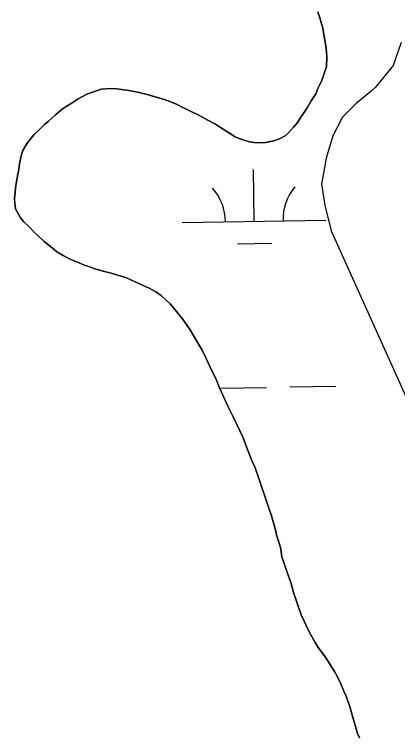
# Model space of a CAD drawing. Extents: x 3887375 to 3925618, y 296674 to 322633.
# Drawn here: x 3919234.7 to 3919500.7, y 309448.8 to 309948.4 of the extents above; entities that cross this region are included whole.
import ezdxf

# ---------------------------------------------------------------- set-up
doc = ezdxf.new("R2010")
doc.units = 0
doc.layers.add('V-TOPO-SHOR', color=7, linetype='Continuous')
doc.layers.add('V-WETL-SWMP', color=7, linetype='Continuous')

msp = doc.modelspace()

# ---------------------------------------------------------------- linework, layer by layer
at = {"layer": 'V-TOPO-SHOR'}
for points in [[(3919445.3, 309950.16), (3919446.59, 309946.06), (3919447.66, 309942.83), (3919448.73, 309938.73), (3919449.79, 309932.91), (3919450.64, 309927.95), (3919451.28, 309922.56), (3919451.48, 309918.47), (3919451.25, 309912.22), (3919449.09, 309905.33), (3919447.79, 309902.09), (3919445.4, 309896.93), (3919443.89, 309893.27), (3919440.64, 309888.32), (3919437.83, 309883.36), (3919436.1, 309880.57), (3919433.07, 309876.26), (3919431.34, 309873.46), (3919428.32, 309870.02), (3919424.86, 309866.15), (3919422.7, 309864), (3919418.82, 309861.85), (3919414.72, 309860.57), (3919408.9, 309859.29), (3919402.43, 309859.09), (3919397.91, 309859.74), (3919394.89, 309860.83), (3919390.8, 309862.13), (3919388, 309863.43), (3919383.91, 309865.81), (3919377.67, 309869.7), (3919374.23, 309872.08), (3919368.42, 309875.11), (3919362.17, 309878.57), (3919357.87, 309880.74), (3919351.62, 309883.77), (3919347.1, 309885.93), (3919340.64, 309888.53), (3919336.55, 309889.84), (3919330.74, 309891.57), (3919326.86, 309892.66), (3919321.26, 309894.18), (3919317.81, 309894.83), (3919314.15, 309895.49), (3919308.98, 309896.14), (3919305.75, 309896.58), (3919301.65, 309896.81), (3919294.97, 309896.39), (3919291.09, 309895.1), (3919285.05, 309892.96), (3919279.01, 309889.74), (3919274.04, 309886.52), (3919270.59, 309884.37), (3919267.78, 309882.44), (3919263.25, 309878.57), (3919258.07, 309874.06), (3919255.48, 309871.91), (3919251.81, 309868.25), (3919248.13, 309864.81), (3919243.6, 309859), (3919240.57, 309853.83), (3919239.27, 309850.17), (3919238.18, 309844.57), (3919237.74, 309840.69), (3919237.08, 309837.46), (3919236.21, 309832.29), (3919235.55, 309827.77), (3919235.12, 309824.75), (3919234.67, 309820.44), (3919234.88, 309817.21), (3919235.52, 309813.33), (3919238.96, 309807.07), (3919241.1, 309804.48), (3919244.98, 309800.81), (3919248.63, 309796.92), (3919251.21, 309794.54), (3919255.3, 309790.66), (3919260.9, 309786.12)], [(3919503.11, 309928.75), (3919497.54, 309912.88), (3919490.71, 309904.27), (3919485.25, 309897.92), (3919482.07, 309894.75), (3919472.07, 309886.6), (3919462.51, 309877.09), (3919455.68, 309863.94), (3919451.1, 309848.52), (3919447.89, 309830.37), (3919450.12, 309815.84), (3919454.62, 309798.13), (3919541.36, 309605.48)], [(3919260.9, 309786.12), (3919264.12, 309783.52), (3919268.43, 309780.93), (3919272.52, 309778.77), (3919275.53, 309777.47), (3919279.62, 309775.73), (3919282.64, 309774.43), (3919287.59, 309772.7), (3919291.25, 309771.4), (3919297.28, 309769.66), (3919301.81, 309768.57), (3919307.83, 309766.84), (3919311.93, 309765.53), (3919316.02, 309763.8), (3919322.05, 309760.99), (3919328.29, 309758.17), (3919332.81, 309755.57), (3919336.9, 309752.76), (3919342.71, 309747.36), (3919346.15, 309743.48), (3919351.31, 309737), (3919356.68, 309729.23), (3919359.9, 309723.62), (3919365.05, 309715.2), (3919367.84, 309709.38), (3919371.92, 309700.32), (3919374.71, 309694.92), (3919376.85, 309689.31), (3919379.43, 309683.92), (3919382.85, 309676.16), (3919386.72, 309668.39), (3919389.29, 309662.99), (3919393.37, 309654.15), (3919395.73, 309647.89), (3919399.37, 309639.05), (3919401.73, 309633.44), (3919404.3, 309625.89), (3919406.23, 309620.5), (3919408.79, 309612.95), (3919411.37, 309605.4), (3919413.08, 309600.01), (3919415.43, 309591.82), (3919416.93, 309585.99), (3919418.64, 309580.39), (3919419.71, 309577.15), (3919420.34, 309571.33), (3919421.63, 309567.66), (3919422.91, 309564.21), (3919425.06, 309558.17), (3919426.56, 309553.64), (3919428.48, 309546.74), (3919429.98, 309542.22), (3919431.48, 309537.9), (3919433.83, 309531.22), (3919435.77, 309526.9), (3919438.56, 309520.86), (3919440.49, 309517.41), (3919443.49, 309512.02), (3919445.64, 309508.56), (3919449.94, 309502.73), (3919452.73, 309498.63), (3919456.81, 309491.94), (3919458.96, 309488.27), (3919461.32, 309483.31), (3919463.46, 309478.14), (3919464.96, 309474.68), (3919466.25, 309471.23), (3919467.53, 309467.57), (3919469.03, 309462.39), (3919469.89, 309459.37), (3919471.17, 309454.63), (3919472.67, 309449.45), (3919474.17, 309445.78)]]:
    msp.add_lwpolyline(points, dxfattribs=at)
at = {"layer": 'V-WETL-SWMP'}
for p, q in [((3919401.2, 309804.6), (3919400.59, 309840.59)), ((3919351.21, 309803.74), (3919451.2, 309805.46)), ((3919389.47, 309788.96), (3919413.47, 309789.38)), ((3919377.78, 309688.75), (3919409.78, 309689.3)), ((3919425.77, 309689.57), (3919457.77, 309690.12))]:
    msp.add_line(p, q, dxfattribs=at)
for points in [[(3919362.17, 309878.57), (3919368.42, 309875.11), (3919374.23, 309872.08), (3919377.67, 309869.7), (3919383.91, 309865.81), (3919388, 309863.43), (3919390.8, 309862.13), (3919394.89, 309860.83), (3919397.91, 309859.74), (3919402.43, 309859.09), (3919408.9, 309859.29), (3919414.72, 309860.57), (3919418.82, 309861.85), (3919422.7, 309864), (3919424.86, 309866.15), (3919428.32, 309870.02), (3919431.34, 309873.47), (3919433.07, 309876.26), (3919436.1, 309880.57), (3919437.83, 309883.36), (3919440.64, 309888.32), (3919443.89, 309893.27), (3919445.4, 309896.93), (3919447.79, 309902.09), (3919449.08, 309905.32), (3919451.25, 309912.22), (3919451.48, 309918.47), (3919451.28, 309922.56), (3919450.64, 309927.95), (3919449.79, 309932.91), (3919448.73, 309938.73), (3919447.66, 309942.83), (3919446.59, 309946.06), (3919445.3, 309950.16)], [(3919503.11, 309928.75), (3919497.54, 309912.88), (3919490.71, 309904.27), (3919485.25, 309897.92), (3919482.07, 309894.75), (3919472.07, 309886.6), (3919462.51, 309877.09), (3919455.68, 309863.94), (3919451.1, 309848.52), (3919447.89, 309830.37), (3919450.12, 309815.84), (3919454.62, 309798.13), (3919541.36, 309605.48)], [(3919440.49, 309517.41), (3919438.55, 309520.86), (3919435.77, 309526.9), (3919433.83, 309531.22), (3919431.48, 309537.9), (3919429.98, 309542.22), (3919428.48, 309546.74), (3919426.56, 309553.65), (3919425.06, 309558.17), (3919422.92, 309564.21), (3919421.63, 309567.66), (3919420.34, 309571.33), (3919419.71, 309577.15), (3919418.64, 309580.39), (3919416.93, 309585.99), (3919415.43, 309591.82), (3919413.08, 309600.01), (3919411.37, 309605.4), (3919408.8, 309612.95), (3919406.23, 309620.5), (3919404.3, 309625.89), (3919401.73, 309633.44), (3919399.37, 309639.05), (3919395.73, 309647.89), (3919393.37, 309654.15), (3919389.29, 309662.99), (3919386.72, 309668.39), (3919382.85, 309676.16), (3919379.42, 309683.92), (3919376.85, 309689.32), (3919374.71, 309694.92), (3919371.92, 309700.32), (3919367.84, 309709.38), (3919365.05, 309715.2), (3919359.9, 309723.62), (3919356.68, 309729.23), (3919351.31, 309737), (3919346.15, 309743.48), (3919342.71, 309747.36), (3919336.9, 309752.76), (3919332.81, 309755.57), (3919328.29, 309758.17), (3919322.05, 309760.99), (3919316.02, 309763.8), (3919311.93, 309765.53), (3919307.83, 309766.84), (3919301.81, 309768.57), (3919297.28, 309769.66), (3919291.25, 309771.4), (3919287.59, 309772.7), (3919282.64, 309774.43), (3919279.62, 309775.73), (3919275.53, 309777.47), (3919272.52, 309778.77), (3919268.43, 309780.93), (3919264.12, 309783.53), (3919260.89, 309786.12), (3919255.3, 309790.66), (3919251.21, 309794.54), (3919248.63, 309796.92), (3919244.98, 309800.81), (3919241.11, 309804.48), (3919238.96, 309807.07), (3919235.52, 309813.33), (3919234.88, 309817.21), (3919234.68, 309820.44), (3919235.12, 309824.75), (3919235.55, 309827.77), (3919236.21, 309832.29), (3919237.08, 309837.46), (3919237.74, 309840.7), (3919238.18, 309844.57), (3919239.27, 309850.17), (3919240.57, 309853.84), (3919243.6, 309859), (3919248.13, 309864.81), (3919251.81, 309868.25), (3919255.48, 309871.91), (3919258.07, 309874.06), (3919263.25, 309878.57), (3919267.78, 309882.44), (3919270.59, 309884.37), (3919274.04, 309886.52), (3919279.01, 309889.74), (3919285.05, 309892.96), (3919291.09, 309895.11), (3919294.97, 309896.39), (3919301.65, 309896.81), (3919305.75, 309896.58), (3919308.98, 309896.14), (3919314.15, 309895.49), (3919317.81, 309894.83), (3919321.26, 309894.18), (3919326.86, 309892.66), (3919330.73, 309891.57), (3919336.55, 309889.84), (3919340.64, 309888.53), (3919347.1, 309885.93), (3919351.62, 309883.77), (3919357.87, 309880.74), (3919362.17, 309878.57)], [(3919474.17, 309445.78), (3919472.67, 309449.45), (3919471.17, 309454.63), (3919469.89, 309459.37), (3919469.03, 309462.39), (3919467.53, 309467.57), (3919466.25, 309471.23), (3919464.96, 309474.68), (3919463.46, 309478.13), (3919461.32, 309483.31), (3919458.96, 309488.27), (3919456.81, 309491.94), (3919452.73, 309498.63), (3919449.94, 309502.73), (3919445.64, 309508.56), (3919443.49, 309512.01), (3919440.49, 309517.41)]]:
    msp.add_lwpolyline(points, dxfattribs=at)
for centre, start, end in [((3919345.96, 309804.12), 0.2115, 41.7552), ((3919456.43, 309806.02), 140.2115, 181.7552)]:
    msp.add_arc(centre, 35.25, start, end, dxfattribs=at)

doc.saveas('drawing.dxf')
